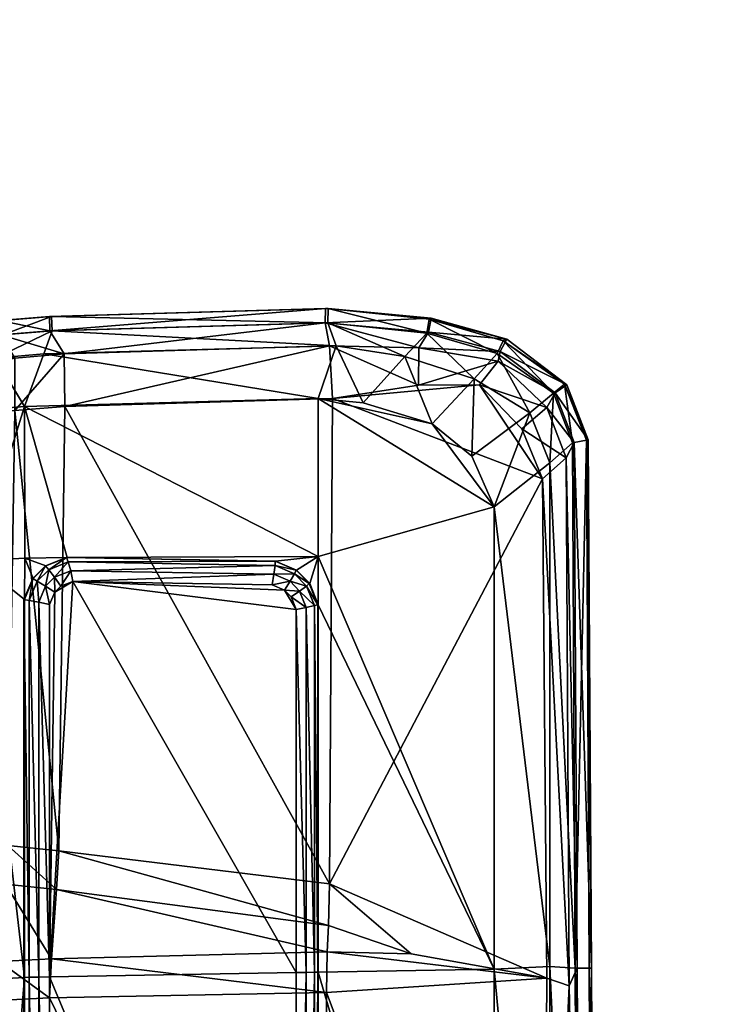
# Model space of a CAD drawing. Header units: inches. Extents: x 82 to 767, y -5 to 263.
# Tile 239 of 656: x 567 to 573, y 126 to 134. Entities that reach past the tile are written whole.
import ezdxf

# ---------------------------------------------------------------- set-up
doc = ezdxf.new("R2010")
doc.units = ezdxf.units.IN
doc.header["$MEASUREMENT"] = 0
for name, color, linetype in [('A-FURN-3-COLLECTION-SEAT-BASE', 254, 'Continuous'), ('A-FURN-3-COLLECTION-SEAT-CASTER', 250, 'Continuous'), ('A-FURN-3-COLLECTION-SEAT-CUSHION', 12, 'Continuous')]:
    doc.layers.add(name, color=color, linetype=linetype)

# ---------------------------------------------------------------- blocks, each defined once
blk = doc.blocks.new('HCCE-LTUS-LA5XC-3D-3')
at = {"layer": 'A-FURN-3-COLLECTION-SEAT-BASE'}
mesh = blk.add_polyface(dxfattribs=at)
corners = [(2.9926, 10.4455, 27.8376), (2.9187, 10.4281, 27.8397), (3.07, 10.6688, 27.8371), (0.5773, 0.4246, 9.0372), (13.0659, 0.3499, 4.5306), (12.9805, 0.4157, 4.491), (0.6455, 0.491, 8.967), (0.762, 0.5114, 7.5418), (11.9452, 0.4289, 4.2062), (11.9145, 0.3649, 4.1484), (0.6946, 0.4263, 7.4592), (12.4403, 0.4248, 3.5388), (12.584, 0.421, 2.0187), (12.5196, 0.3575, 2.0196), (11.9994, 0.4591, 4.2669), (0.7709, 0.531, 7.5942), (12.5141, 0.4548, 3.5732), (12.6583, 0.4509, 2.0175), (12.8976, 0.4469, 4.4413), (0.7878, 0.5192, 8.7922), (0.6455, 0.491, 8.967), (13.2549, 0.4136, 4.1036), (13.2311, 0.4103, 2.0203), (13.1574, 0.4417, 2.0215), (13.1805, 0.4448, 4.0419), (13.0297, 0.446, 4.3498), (13.1109, 0.4148, 4.4), (13.2125, 0.414, 4.2565), (13.1382, 0.4452, 4.1967), (12.1318, 0.3635, 3.9937), (12.1698, 0.4275, 4.0499), (12.3558, 0.4259, 3.7992), (12.4303, 0.4559, 3.8396), (12.2299, 0.4576, 4.1098), (12.291, 0.3622, 3.7791), (12.6616, 0.4425, 1.9974), (12.6691, 0.4156, 1.9706), (12.6081, 0.3909, 1.9717), (12.5905, 0.414, 1.9987), (13.2261, 0.4033, 2.0001), (13.2105, 0.3808, 1.9735), (13.1494, 0.4068, 1.9747), (13.1554, 0.4334, 2.0013), (12.6736, 0.3954, 1.9623), (4.7895, 12.6106, 4.491), (4.7609, 12.7144, 4.5306), (0.1067, 1.1253, 9.0372), (4.3393, 11.6429, 4.1484), (4.4102, 11.6471, 4.2062), (0.2569, 1.2634, 7.5418), (0.0272, 1.1239, 9.0687), (4.7103, 12.7867, 4.5466), (4.4586, 11.6859, 4.2669), (0.194, 1.1632, 8.967), (4.7871, 12.522, 4.4413), (0.2738, 1.2843, 8.7922), (4.5308, 12.86, 4.5466), (-0.2034, 1.2727, 9.0687)]
mesh.append_faces([[corners[k] for k in face] for face in [(50, 45, 51), (53, 54, 44)]], dxfattribs={"vtx0": -1})
mesh.append_faces([[corners[k] for k in face] for face in [(6, 18, 20)]], dxfattribs={"vtx0": -1, "vtx1": -1})
mesh.append_faces([[corners[k] for k in face] for face in [(0, 1, 2)]], dxfattribs={"vtx0": -1, "vtx2": -1})
mesh.append_faces([[corners[k] for k in face] for face in [(3, 4, 5), (5, 6, 3), (7, 8, 9), (9, 10, 7), (11, 12, 13), (14, 8, 7), (7, 15, 14), (16, 17, 12), (12, 11, 16), (6, 5, 18), (18, 19, 20), (21, 22, 23), (23, 24, 21), (25, 26, 27), (27, 28, 25), (18, 5, 26), (26, 25, 18), (28, 27, 21), (21, 24, 28), (29, 30, 31), (32, 31, 30), (30, 33, 32), (34, 31, 11), (16, 11, 31), (31, 32, 16), (9, 8, 30), (33, 30, 8), (8, 14, 33), (16, 24, 23), (23, 17, 16), (24, 16, 32), (32, 28, 24), (25, 28, 32), (32, 33, 25), (18, 25, 33), (33, 14, 18), (19, 18, 14), (14, 15, 19), (35, 36, 37), (37, 38, 35), (39, 40, 41), (41, 42, 39), (36, 35, 42), (42, 41, 36), (17, 35, 38), (38, 12, 17), (22, 39, 42), (42, 23, 22), (43, 36, 41), (35, 17, 23), (23, 42, 35), (44, 45, 46), (47, 48, 49), (49, 48, 52), (52, 54, 55), (51, 56, 57)]], dxfattribs={"vtx2": -1})
at = {"layer": 'A-FURN-3-COLLECTION-SEAT-CASTER'}
mesh = blk.add_polyface(dxfattribs=at)
corners = [(12.4917, 0.7592, 1.0279), (12.4917, 0.7711, 0.8146), (12.3851, 0.7592, 0.9993), (12.3071, 0.7592, 0.9212), (12.2785, 0.7592, 0.8146), (12.3071, 0.7592, 0.708), (12.3851, 0.7592, 0.6299), (12.4917, 0.7592, 0.6014), (12.5984, 0.7592, 0.6299), (12.6764, 0.7592, 0.708), (12.705, 0.7592, 0.8146), (4.1631, 11.9939, 0.8146), (4.3764, 12.0059, 0.8146), (4.3478, 12.0059, 0.9212), (4.2697, 12.0059, 0.9993), (4.1631, 12.0059, 1.0279), (4.0565, 12.0059, 0.9993), (3.9784, 12.0059, 0.9212), (3.9499, 12.0059, 0.8146), (3.9784, 12.0059, 0.708), (4.0565, 12.0059, 0.6299), (4.1631, 12.0059, 0.6014), (4.2697, 12.0059, 0.6299), (4.3478, 12.0059, 0.708), (4.5302, 12.0416, 1.0265), (4.587, 12.0416, 0.8146), (4.375, 12.0416, 1.1817), (4.1631, 12.0416, 1.2384), (3.9512, 12.0416, 1.1817), (3.7961, 12.0416, 1.0265), (3.7393, 12.0416, 0.8146), (3.7961, 12.0416, 0.6027), (3.9512, 12.0416, 0.4475), (4.1631, 12.0416, 0.3908), (4.375, 12.0416, 0.4475), (4.5302, 12.0416, 0.6027), (4.708, 12.1005, 1.1292)]
mesh.append_faces([[corners[k] for k in face] for face in [(0, 1, 2), (2, 1, 3), (3, 1, 4), (4, 1, 5), (5, 1, 6), (6, 1, 7), (7, 1, 8), (8, 1, 9), (9, 1, 10), (11, 12, 13), (11, 13, 14), (11, 14, 15), (11, 15, 16), (11, 16, 17), (11, 17, 18), (11, 18, 19), (11, 19, 20), (11, 20, 21), (11, 21, 22), (11, 22, 23), (11, 23, 12)]])
mesh.append_faces([[corners[k] for k in face] for face in [(24, 13, 12), (12, 25, 24), (26, 14, 13), (13, 24, 26), (27, 15, 14), (14, 26, 27), (28, 16, 15), (15, 27, 28), (29, 17, 16), (16, 28, 29), (30, 18, 17), (31, 19, 18), (32, 20, 19), (19, 31, 32), (33, 21, 20), (20, 32, 33), (34, 22, 21), (21, 33, 34), (35, 23, 22), (22, 34, 35), (25, 12, 23), (23, 35, 25), (36, 24, 25)]], dxfattribs={"vtx2": -1})
at = {"layer": 'A-FURN-3-COLLECTION-SEAT-CUSHION'}
mesh = blk.add_polyface(dxfattribs=at)
corners = [(4.7017, 10.0349, 19.6277), (7.1945, 10.0679, 19.5559), (7.2576, 10.259, 19.061), (7.3578, 10.0679, 18.354), (7.3575, 9.6342, 18.0197), (5.088, 9.6012, 18.0883), (4.816, 10.2272, 18.9669), (7.2397, 10.2602, 18.9123), (7.4355, 9.6673, 19.857), (7.5963, 10.101, 19.5371), (7.0384, 9.6342, 19.8769), (9.8621, 9.7333, 19.6261), (7.7702, 9.6673, 17.9892), (7.7202, 6.0018, 17.7555), (4.8313, 10.344, 19.1174), (7.2541, 10.377, 19.0625), (7.2361, 10.3783, 18.9137), (7.6636, 10.292, 19.0433), (7.6603, 10.4101, 19.0447), (4.8122, 10.3452, 18.9684), (7.7628, 10.101, 18.3085), (7.6467, 10.2933, 18.8949), (7.2983, 6.044, 17.743), (7.6434, 10.4114, 18.8963), (4.835, 10.2259, 19.1159), (7.7881, 8.4214, 19.8266), (7.7841, 8.4214, 19.8774), (9.5056, 8.3922, 19.7073), (6.6733, 8.3771, 19.9289), (6.6847, 8.3771, 19.8875), (5.0128, 8.3497, 19.9271), (7.4391, 8.4147, 19.8509), (7.5082, 8.2482, 19.8507), (7.6136, 8.3519, 19.8416), (6.8484, 8.308, 19.9236), (6.8598, 8.308, 19.8822), (7.6096, 8.3519, 19.8925), (7.7981, 8.3852, 19.9636), (7.6371, 8.321, 19.9775), (7.684, 8.2583, 20.0471), (6.6694, 8.3409, 20.0161), (7.0384, 8.3944, 19.8769), (4.659, 9.6012, 19.9378), (9.8615, 8.4285, 19.6248)]
mesh.append_faces([[corners[k] for k in face] for face in [(8, 25, 43)]], dxfattribs={"vtx0": -1, "vtx1": -1, "vtx2": -1})
mesh.append_faces([[corners[k] for k in face] for face in [(31, 32, 33)]], dxfattribs={"vtx0": -1, "vtx2": -1})
mesh.append_faces([[corners[k] for k in face] for face in [(25, 31, 33)]], dxfattribs={"vtx1": -1})
mesh.append_faces([[corners[k] for k in face] for face in [(0, 1, 2), (3, 4, 5), (6, 7, 3), (8, 9, 1), (1, 10, 8), (9, 8, 11), (4, 12, 13), (14, 15, 16), (2, 17, 18), (18, 15, 2), (19, 16, 7), (17, 2, 1), (1, 9, 17), (4, 3, 20), (20, 12, 4), (20, 3, 7), (7, 21, 20), (10, 1, 0), (5, 4, 22), (23, 16, 15), (15, 18, 23), (24, 2, 15), (21, 7, 16), (16, 23, 21), (25, 26, 27), (28, 29, 30), (29, 28, 34), (34, 35, 29), (33, 36, 26), (26, 25, 33), (37, 38, 39), (26, 36, 38), (38, 37, 26), (34, 28, 40), (27, 26, 37), (30, 29, 41), (41, 10, 42), (8, 10, 41), (41, 31, 8), (8, 31, 25), (41, 29, 35)]], dxfattribs={"vtx2": -1})
mesh = blk.add_polyface(dxfattribs=at)
corners = [(10.2327, 9.6973, 19.5627), (10.5759, 10.0803, 19.2435), (10.0091, 10.1671, 19.3176), (9.8621, 9.7333, 19.6261), (7.6636, 10.292, 19.0433), (7.5963, 10.101, 19.5371), (9.9393, 10.3577, 18.8452), (7.7702, 9.6673, 17.9892), (7.7628, 10.101, 18.3085), (9.9533, 10.1671, 18.1559), (9.978, 9.7333, 17.8436), (7.6467, 10.2933, 18.8949), (9.919, 10.359, 18.6975), (10.7577, 10.2726, 18.7266), (10.7718, 10.2805, 18.5763), (10.692, 10.1506, 18.0893), (10.6877, 9.8438, 17.7922), (10.8014, 9.5238, 19.4643), (9.9532, 5.7284, 17.7278), (11.1936, 9.847, 17.7401), (7.6603, 10.4101, 19.0447), (9.9421, 10.4758, 18.8459), (9.9209, 10.4771, 18.6983), (7.6434, 10.4114, 18.8963), (10.7779, 10.3887, 18.7346), (10.7937, 10.3962, 18.5844), (9.5056, 8.3922, 19.7073), (9.5095, 8.3922, 19.6565), (7.7881, 8.4214, 19.8266), (9.6826, 8.3172, 19.6416), (9.8615, 8.4285, 19.6248), (9.6786, 8.3172, 19.6924), (9.5052, 8.3563, 19.7947), (7.7981, 8.3852, 19.9636), (7.8177, 8.3115, 20.0356), (9.6653, 8.2869, 19.7809), (7.4355, 9.6673, 19.857), (11.3127, 8.8408, 19.3757)]
mesh.append_faces([[corners[k] for k in face] for face in [(36, 30, 3)]], dxfattribs={"vtx0": -1})
mesh.append_faces([[corners[k] for k in face] for face in [(37, 17, 3)]], dxfattribs={"vtx0": -1, "vtx1": -1, "vtx2": -1})
mesh.append_faces([[corners[k] for k in face] for face in [(27, 29, 30), (30, 37, 3)]], dxfattribs={"vtx1": -1})
mesh.append_faces([[corners[k] for k in face] for face in [(0, 1, 2), (2, 3, 0), (4, 5, 2), (2, 6, 4), (7, 8, 9), (9, 10, 7), (8, 11, 12), (12, 9, 8), (3, 2, 5), (6, 2, 1), (1, 13, 6), (12, 14, 15), (15, 9, 12), (9, 15, 16), (16, 10, 9), (1, 0, 17), (7, 10, 18), (10, 16, 19), (20, 21, 22), (22, 23, 20), (21, 24, 25), (25, 22, 21), (13, 24, 21), (21, 6, 13), (6, 21, 20), (20, 4, 6), (11, 23, 22), (22, 12, 11), (12, 22, 25), (25, 14, 12), (26, 27, 28), (27, 26, 31), (31, 29, 27), (32, 33, 34), (31, 26, 32), (32, 35, 31), (33, 32, 26), (28, 27, 30), (17, 0, 3)]], dxfattribs={"vtx2": -1})
mesh = blk.add_polyface(dxfattribs=at)
corners = [(11.7474, 9.6593, 17.9388), (11.5423, 9.4821, 17.6905), (11.1936, 9.847, 17.7401), (11.3473, 10.0418, 18.0008), (11.8179, 9.7796, 18.3982), (11.3619, 10.1207, 18.4812), (11.6086, 9.6158, 19.0584), (11.8025, 9.7771, 18.547), (11.3378, 10.1045, 18.6322), (11.1488, 9.8966, 19.1446), (11.1297, 9.2568, 19.4074), (10.8014, 9.5238, 19.4643), (11.9075, 9.2451, 17.9247), (11.7116, 9.0706, 17.6758), (11.9743, 9.3705, 18.3768), (11.7743, 9.2033, 19.0312), (11.9592, 9.3683, 18.5269), (11.3127, 8.8408, 19.3757), (10.6877, 9.8438, 17.7922), (10.692, 10.1506, 18.0893), (10.7718, 10.2805, 18.5763), (10.7577, 10.2726, 18.7266), (10.5759, 10.0803, 19.2435), (9.978, 9.7333, 17.8436), (11.3882, 10.2096, 18.6514), (11.8939, 9.8511, 18.5577), (11.9142, 9.8471, 18.4094), (11.4185, 10.2224, 18.5012), (12.0746, 9.3901, 18.5388), (12.0899, 9.3915, 18.3887), (10.7779, 10.3887, 18.7346), (10.7937, 10.3962, 18.5844)]
mesh.append_faces([[corners[k] for k in face] for face in [(23, 2, 13)]], dxfattribs={"vtx0": -1, "vtx1": -1, "vtx2": -1})
mesh.append_faces([[corners[k] for k in face] for face in [(0, 1, 2), (2, 3, 0), (4, 0, 3), (3, 5, 4), (6, 7, 8), (8, 9, 6), (10, 6, 9), (9, 11, 10), (12, 13, 1), (1, 0, 12), (14, 12, 0), (0, 4, 14), (15, 16, 7), (7, 6, 15), (17, 15, 6), (6, 10, 17), (3, 2, 18), (18, 19, 3), (5, 3, 19), (19, 20, 5), (9, 8, 21), (21, 22, 9), (11, 9, 22), (2, 1, 13), (24, 25, 26), (26, 27, 24), (25, 28, 29), (29, 26, 25), (30, 24, 27), (27, 31, 30), (16, 28, 25), (25, 7, 16), (7, 25, 24), (24, 8, 7), (8, 24, 30), (30, 21, 8), (20, 31, 27), (27, 5, 20), (5, 27, 26), (26, 4, 5), (4, 26, 29), (29, 14, 4), (17, 10, 11)]], dxfattribs={"vtx2": -1})
mesh = blk.add_polyface(dxfattribs=at)
corners = [(9.9532, 5.7284, 17.7278), (9.978, 9.7333, 17.8436), (11.7116, 9.0706, 17.6758), (11.9075, 9.2451, 17.9247), (11.9342, 4.8866, 17.919), (11.9743, 9.3705, 18.3768), (12.0001, 5.0318, 18.371), (11.9818, 5.032, 18.5217), (11.9592, 9.3683, 18.5269), (11.7743, 9.2033, 19.0312), (11.7743, 5.046, 19.0312), (11.3127, 8.8408, 19.3757), (9.6792, 7.9926, 19.8896), (9.637, 8.0963, 19.8932), (9.5826, 8.1521, 19.8979), (9.4801, 8.1965, 19.9067), (7.8365, 8.2241, 20.0701), (9.6792, 4.996, 19.8896), (12.1174, 5.0324, 18.3852), (12.0899, 9.3915, 18.3887), (12.0746, 9.3901, 18.5388), (9.8621, 8.0311, 19.6261), (9.8582, 8.0311, 19.6769), (9.8582, 5, 19.6769), (9.6826, 8.3172, 19.6416), (9.6786, 8.3172, 19.6924), (9.7869, 8.2063, 19.6831), (9.7909, 8.2063, 19.6323), (9.8621, 8.0311, 19.6261), (9.8615, 8.4285, 19.6248), (7.8177, 8.3115, 20.0356), (9.4957, 8.2832, 19.8692), (9.5052, 8.3563, 19.7947), (9.8297, 4.9993, 19.7668), (9.8297, 8.024, 19.7668), (9.7629, 8.0096, 19.8462), (9.7638, 8.1861, 19.7725), (9.6653, 8.2869, 19.7809), (9.6295, 8.2252, 19.8577), (9.7078, 8.145, 19.8509), (9.7629, 4.9978, 19.8462), (11.3127, 5.023, 19.3757)]
mesh.append_faces([[corners[k] for k in face] for face in [(29, 41, 11)]], dxfattribs={"vtx0": -1})
mesh.append_faces([[corners[k] for k in face] for face in [(12, 14, 16), (29, 21, 41)]], dxfattribs={"vtx0": -1, "vtx1": -1, "vtx2": -1})
mesh.append_faces([[corners[k] for k in face] for face in [(0, 1, 2), (17, 12, 16), (27, 21, 29), (24, 27, 29)]], dxfattribs={"vtx1": -1, "vtx2": -1})
mesh.append_faces([[corners[k] for k in face] for face in [(2, 3, 4), (3, 5, 6), (7, 8, 9), (10, 9, 11), (12, 13, 14), (14, 15, 16), (18, 19, 20), (20, 8, 7), (5, 19, 18), (21, 22, 23), (24, 25, 26), (26, 27, 24), (21, 28, 29), (27, 26, 22), (22, 21, 27), (30, 31, 32), (33, 34, 35), (36, 37, 38), (38, 39, 36), (34, 36, 39), (39, 35, 34), (37, 32, 31), (31, 38, 37), (16, 15, 31), (40, 35, 12), (26, 25, 37), (37, 36, 26), (22, 26, 36), (36, 34, 22), (23, 22, 34), (39, 38, 14), (14, 13, 39), (35, 39, 13), (13, 12, 35), (38, 31, 15), (15, 14, 38), (29, 28, 21)]], dxfattribs={"vtx2": -1})
mesh = blk.add_polyface(dxfattribs=at)
corners = [(7.7202, 6.0018, 17.7555), (7.2983, 6.044, 17.743), (7.3575, 9.6342, 18.0197), (9.9532, 5.7284, 17.7278), (7.7702, 9.6673, 17.9892), (7.8365, 8.2241, 20.0701), (7.7353, 8.1838, 20.0789), (7.6863, 8.1356, 20.0831), (7.6441, 4.96, 20.0867), (7.6441, 8.0349, 20.0867), (7.4315, 8.0745, 19.9078), (7.4355, 8.0745, 19.857), (7.4355, 4.956, 19.857), (7.0384, 8.0311, 19.8769), (7.027, 8.0311, 19.9182), (7.027, 4.934, 19.9182), (7.5082, 8.2482, 19.8507), (7.5042, 8.2482, 19.9015), (7.6096, 8.3519, 19.8925), (7.6136, 8.3519, 19.8416), (7.4391, 8.4147, 19.8509), (7.0384, 8.3944, 19.8769), (7.0384, 4.934, 19.8769), (6.9653, 8.2047, 19.8791), (6.954, 8.2047, 19.9204), (7.5543, 4.9582, 20.0582), (7.5543, 8.0524, 20.0582), (7.4749, 8.0672, 19.9914), (6.9936, 4.9335, 20.0063), (6.9936, 8.0238, 20.0063), (6.9225, 8.009, 20.0819), (7.6371, 8.321, 19.9775), (7.542, 8.2275, 19.9857), (7.61, 8.1855, 20.0534), (7.684, 8.2583, 20.0471), (7.8177, 8.3115, 20.0356), (7.7981, 8.3852, 19.9636), (6.9262, 8.1841, 20.0084), (6.8666, 8.1419, 20.0835), (9.4957, 8.2832, 19.8692), (7.4749, 4.9567, 19.9914), (6.8598, 8.308, 19.8822)]
mesh.append_faces([[corners[k] for k in face] for face in [(8, 7, 9)]], dxfattribs={"vtx0": -1})
mesh.append_faces([[corners[k] for k in face] for face in [(8, 5, 7)]], dxfattribs={"vtx0": -1, "vtx1": -1, "vtx2": -1})
mesh.append_faces([[corners[k] for k in face] for face in [(21, 41, 23)]], dxfattribs={"vtx0": -1, "vtx2": -1})
mesh.append_faces([[corners[k] for k in face] for face in [(13, 22, 21), (13, 21, 23)]], dxfattribs={"vtx1": -1})
mesh.append_faces([[corners[k] for k in face] for face in [(12, 11, 21)]], dxfattribs={"vtx1": -1, "vtx2": -1})
mesh.append_faces([[corners[k] for k in face] for face in [(0, 1, 2), (3, 0, 4), (5, 6, 7), (10, 11, 12), (13, 14, 15), (16, 17, 18), (18, 19, 16), (20, 11, 16), (11, 20, 21), (11, 10, 17), (17, 16, 11), (23, 24, 14), (14, 13, 23), (25, 26, 27), (28, 29, 30), (31, 32, 33), (33, 34, 31), (34, 35, 36), (29, 37, 38), (32, 27, 26), (26, 33, 32), (8, 9, 26), (39, 35, 5), (18, 17, 32), (32, 31, 18), (14, 24, 37), (37, 29, 14), (17, 10, 27), (27, 32, 17), (40, 27, 10), (15, 14, 29), (34, 33, 7), (7, 6, 34), (35, 34, 6), (6, 5, 35), (33, 26, 9), (9, 7, 33)]], dxfattribs={"vtx2": -1})
mesh = blk.add_polyface(dxfattribs=at)
corners = [(11.7488, 4.9488, 17.7165), (9.9532, 5.7284, 17.7278), (11.7116, 9.0706, 17.6758), (11.9342, 4.8866, 17.919), (12.0001, 5.0318, 18.371), (11.9075, 9.2451, 17.9247), (11.7743, 9.2033, 19.0312), (11.7743, 5.046, 19.0312), (11.9818, 5.032, 18.5217), (11.3127, 8.8408, 19.3757), (11.3127, 5.023, 19.3757), (12.0746, 9.3901, 18.5388), (12.0991, 5.0326, 18.536), (12.1174, 5.0324, 18.3852), (11.9743, 9.3705, 18.3768), (12.0253, 0.0878, 18.3656), (12.1422, 0.0878, 18.3819), (9.8582, 5, 19.6769), (9.8621, 5, 19.6261), (9.8621, 8.0311, 19.6261), (9.8621, 0.0878, 19.6261), (9.8582, 0.0878, 19.6769), (9.7629, 8.0096, 19.8462), (9.7629, 4.9978, 19.8462), (9.8297, 4.9993, 19.7668), (9.7629, 0.0878, 19.8462), (9.8297, 0.0878, 19.7668), (9.6792, 7.9926, 19.8896), (9.6792, 4.996, 19.8896), (9.6792, 0.0878, 19.8896), (9.8297, 8.024, 19.7668), (9.945, 5.3846, 17.6895), (10.6293, 5.1494, 17.6706), (9.9359, 5.1662, 17.6466), (9.9289, 4.8309, 17.614), (11.7144, 0.0878, 17.6789), (9.9289, 0.0878, 17.614), (11.9592, 0.0878, 17.9136), (11.7743, 0.0878, 19.0312), (12.0044, 0.0878, 18.5154), (11.3127, 0.0878, 19.3757), (12.1214, 0.0878, 18.5316)]
mesh.append_faces([[corners[k] for k in face] for face in [(31, 32, 33)]])
mesh.append_faces([[corners[k] for k in face] for face in [(0, 1, 2)]], dxfattribs={"vtx1": -1})
mesh.append_faces([[corners[k] for k in face] for face in [(3, 0, 2), (4, 3, 5), (6, 7, 8), (9, 10, 7), (11, 12, 13), (8, 12, 11), (13, 4, 14), (15, 4, 13), (13, 16, 15), (17, 18, 19), (20, 18, 17), (17, 21, 20), (22, 23, 24), (24, 23, 25), (25, 26, 24), (27, 28, 23), (23, 28, 29), (29, 25, 23), (30, 24, 17), (17, 24, 26), (26, 21, 17), (19, 18, 10), (0, 34, 33), (33, 32, 0), (1, 0, 32), (32, 31, 1), (35, 36, 34), (34, 0, 35), (3, 37, 35), (35, 0, 3), (15, 37, 3), (3, 4, 15), (7, 38, 39), (39, 8, 7), (10, 40, 38), (38, 7, 10), (18, 20, 40), (40, 10, 18), (12, 41, 16), (16, 13, 12), (8, 39, 41), (41, 12, 8)]], dxfattribs={"vtx2": -1})
mesh = blk.add_polyface(dxfattribs=at)
corners = [(7.6441, 4.96, 20.0867), (9.6792, 4.996, 19.8896), (7.8365, 8.2241, 20.0701), (7.4355, 4.956, 19.857), (7.0384, 4.934, 19.8769), (7.0384, 0.0878, 19.8769), (7.4355, 0.0878, 19.857), (7.4315, 4.956, 19.9078), (7.4315, 8.0745, 19.9078), (7.027, 4.934, 19.9182), (7.0384, 8.0311, 19.8769), (7.027, 0.0878, 19.9182), (7.0384, 8.3944, 19.8769), (7.4749, 8.0672, 19.9914), (7.4749, 4.9567, 19.9914), (7.5543, 4.9582, 20.0582), (6.9225, 8.009, 20.0819), (6.9225, 4.9327, 20.0819), (6.9936, 4.9335, 20.0063), (6.9225, 0.0878, 20.0819), (6.9936, 0.0878, 20.0063), (7.5543, 8.0524, 20.0582), (6.9936, 8.0238, 20.0063), (7.2784, 5.7267, 17.65), (7.7017, 5.6816, 17.6691), (7.6585, 5.1094, 17.4673), (7.2269, 5.086, 17.4091), (9.945, 5.3846, 17.6895), (9.9359, 5.1662, 17.6466), (7.6421, 4.7868, 17.3903), (7.2093, 4.7647, 17.3272), (9.9289, 4.8309, 17.614), (7.2983, 6.044, 17.743), (7.7202, 6.0018, 17.7555), (9.9532, 5.7284, 17.7278), (7.6421, 0.0878, 17.3903), (7.2093, 0.0878, 17.3272), (9.9289, 0.0878, 17.614), (7.6441, 0.0878, 20.0867), (9.6792, 0.0878, 19.8896), (7.4315, 0.0878, 19.9078), (7.4749, 0.0878, 19.9914), (7.5543, 0.0878, 20.0582)]
mesh.append_faces([[corners[k] for k in face] for face in [(0, 1, 2), (4, 3, 12)]], dxfattribs={"vtx1": -1, "vtx2": -1})
mesh.append_faces([[corners[k] for k in face] for face in [(3, 4, 5), (5, 6, 3), (3, 7, 8), (9, 4, 10), (5, 4, 9), (9, 11, 5), (13, 14, 15), (16, 17, 18), (18, 17, 19), (19, 20, 18), (21, 15, 0), (8, 7, 14), (22, 18, 9), (9, 18, 20), (20, 11, 9), (23, 24, 25), (25, 26, 23), (24, 27, 28), (28, 25, 24), (29, 30, 26), (26, 25, 29), (31, 29, 25), (25, 28, 31), (32, 33, 24), (24, 23, 32), (33, 34, 27), (27, 24, 33), (35, 36, 30), (30, 29, 35), (37, 35, 29), (29, 31, 37), (0, 38, 39), (39, 1, 0), (3, 6, 40), (40, 7, 3), (14, 41, 42), (42, 15, 14), (15, 42, 38), (38, 0, 15), (7, 40, 41), (41, 14, 7)]], dxfattribs={"vtx2": -1})

msp = doc.modelspace()

# ---------------------------------------------------------------- block references
msp.add_blockref('HCCE-LTUS-LA5XC-3D-3', (559.5854, 121.446))

doc.saveas('drawing.dxf')
